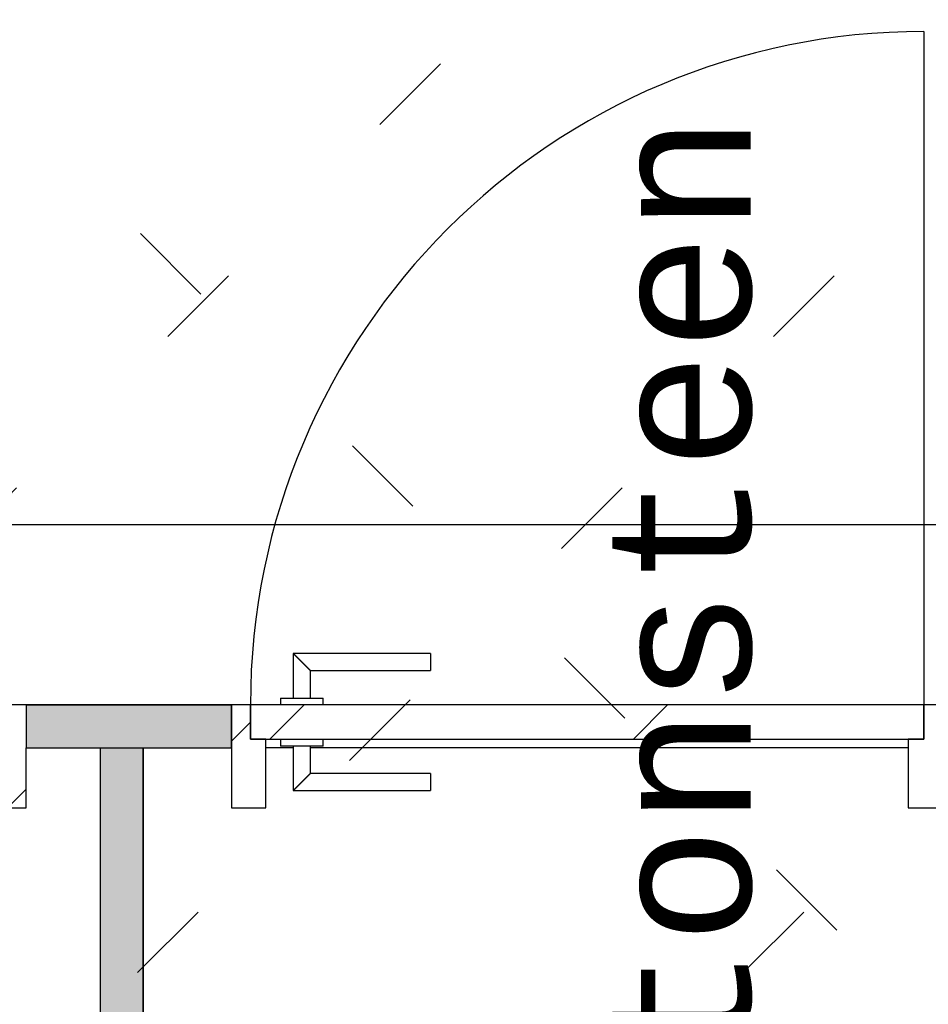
# Model space of a CAD drawing. Extents: x 2 to 87, y -108 to 11.
# Tile 278 of 352: x 42.63 to 43.69, y -36.3 to -35.15. Entities that reach past the tile are written whole.
import ezdxf

# ---------------------------------------------------------------- set-up
doc = ezdxf.new("R2010")
doc.units = 0
doc.header["$MEASUREMENT"] = 0
doc.linetypes.add('DOT', pattern=[0.25, 0, -0.25])
for name, color, linetype in [('10', 7, 'CONTINUOUS'), ('16', 7, 'CONTINUOUS'), ('25', 7, 'CONTINUOUS'), ('30', 7, 'CONTINUOUS'), ('6', 7, 'CONTINUOUS'), ('8', 7, 'CONTINUOUS')]:
    doc.layers.add(name, color=color, linetype=linetype)
doc.styles.add('MONOTXT', font='MONOTXT', dxfattribs={"height": 0.2})

msp = doc.modelspace()

# ---------------------------------------------------------------- linework, layer by layer
at = {"layer": '10', "color": 7, "linetype": 'Continuous'}
msp.add_line((31.8309, -35.742), (43.8776, -35.742), dxfattribs=at)
at = {"layer": '16', "color": 62, "linetype": 'Continuous'}
msp.add_line((43.6839, -35.1665), (43.6839, -35.9525), dxfattribs=at)
msp.add_arc((43.6839, -35.9525), 0.786, 90, 180, dxfattribs=at)
at = {"layer": '25', "color": 62, "linetype": 'Continuous'}
for p, q in [((42.6359, -35.9525), (42.8759, -35.9525)), ((42.6359, -35.9525), (42.6359, -36.0025)), ((42.8759, -35.9525), (42.8759, -36.0025)), ((42.6359, -36.0025), (42.7226, -36.0025)), ((42.7226, -36.0025), (42.8759, -36.0025)), ((42.7226, -36.0025), (42.7726, -36.0025)), ((42.7226, -36.0025), (42.7226, -37.2025)), ((42.7726, -36.0025), (42.7726, -37.2025))]:
    msp.add_line(p, q, dxfattribs=at)
for points in [[(42.6359, -35.9525), (42.6359, -35.9525), (42.8759, -35.9525)], [(42.6359, -35.9525), (42.6359, -36.0025), (42.8759, -36.0025)], [(42.6359, -35.9525), (42.8759, -35.9525), (42.8759, -36.0025)], [(42.6359, -36.0025), (42.6359, -36.0025), (42.7226, -36.0025)], [(42.7226, -36.0025), (42.7226, -36.0025), (42.8759, -36.0025)], [(42.7226, -36.0025), (42.7226, -36.0025), (42.7726, -36.0025)], [(42.7226, -36.0025), (42.7226, -37.2025), (42.7726, -37.2025)], [(42.7226, -36.0025), (42.7726, -36.0025), (42.7726, -37.2025)]]:
    msp.add_solid(points, dxfattribs=at)
at = {"layer": '30', "color": 62, "linetype": 'Continuous'}
for p, q in [((42.6359, -35.9525), (42.6139, -35.9525)), ((42.8979, -35.9525), (42.8759, -35.9525)), ((42.8979, -35.9925), (42.8979, -35.9525)), ((43.7059, -35.9525), (43.6839, -35.9525)), ((43.6839, -35.9525), (43.6839, -35.9925)), ((42.9159, -35.9925), (42.8979, -35.9925)), ((42.9159, -36.0725), (42.9159, -35.9925)), ((43.6839, -35.9925), (43.6659, -35.9925)), ((43.6659, -35.9925), (43.6659, -36.0725)), ((42.6359, -36.0725), (42.6359, -36.0025)), ((42.8759, -36.0025), (42.8759, -36.0725)), ((42.5959, -36.0725), (42.6359, -36.0725)), ((42.8759, -36.0725), (42.9159, -36.0725)), ((43.6659, -36.0725), (43.7059, -36.0725))]:
    msp.add_line(p, q, dxfattribs=at)
at = {"layer": '6', "color": 62, "linetype": 'Continuous'}
for p, q in [((42.8759, -35.9525), (42.6359, -35.9525)), ((42.6359, -35.9525), (42.6359, -36.0025)), ((42.8759, -36.0025), (42.8759, -35.9525)), ((42.6359, -36.0025), (42.7226, -36.0025)), ((42.7226, -36.0025), (42.7226, -37.2025)), ((42.7726, -36.0025), (42.8759, -36.0025)), ((42.7726, -37.2025), (42.7726, -36.0025)), ((42.9479, -36.0025), (42.9159, -36.0025)), ((43.6659, -36.0025), (42.9679, -36.0025))]:
    msp.add_line(p, q, dxfattribs=at)
at = {"layer": '8', "color": 5, "linetype": 'DOT'}
for p, q in [((44.0776, -36.7106), (33.5276, -26.1606)), ((40.3266, -37.9974), (44.0776, -34.2464)), ((41.0337, -37.9974), (44.0776, -34.9535)), ((41.7408, -37.9974), (44.0776, -35.6606))]:
    msp.add_line(p, q, dxfattribs=at)
at = {"layer": '8', "color": 62, "linetype": 'Continuous'}
for p, q in [((42.9479, -35.8925), (42.9479, -35.9445)), ((43.1079, -35.8925), (42.9479, -35.8925)), ((43.1079, -35.8925), (43.1079, -35.9125)), ((42.9679, -35.9445), (42.9679, -35.9125)), ((42.9679, -35.9125), (43.1079, -35.9125)), ((42.9329, -35.9445), (42.9329, -35.9525)), ((42.9329, -35.9445), (42.9829, -35.9445)), ((42.9829, -35.9525), (42.9829, -35.9445)), ((43.6839, -35.9525), (42.8979, -35.9525)), ((42.8979, -35.9525), (42.8979, -35.9925)), ((42.9207, -35.9925), (42.9607, -35.9525)), ((43.3449, -35.9925), (43.3849, -35.9525)), ((43.6839, -35.9925), (43.6839, -35.9525)), ((42.8759, -35.9948), (42.8979, -35.9728)), ((42.8979, -35.9925), (43.6839, -35.9925)), ((42.9329, -35.9925), (42.9329, -36.0005)), ((42.9829, -36.0005), (42.9829, -35.9925)), ((42.9829, -36.0005), (42.9329, -36.0005)), ((42.9479, -36.0005), (42.9479, -36.0525)), ((42.9679, -36.0325), (42.9679, -36.0005)), ((43.1079, -36.0325), (42.9679, -36.0325)), ((43.1079, -36.0325), (43.1079, -36.0525)), ((42.6144, -36.0725), (42.6357, -36.0512)), ((42.9479, -36.0525), (43.1079, -36.0525))]:
    msp.add_line(p, q, dxfattribs=at)
for points in [[(42.9679, -35.9125), (42.9679, -35.9124), (42.9678, -35.9124), (42.9678, -35.9124), (42.9678, -35.9124), (42.9678, -35.9124), (42.9678, -35.9124), (42.9678, -35.9124), (42.9678, -35.9124), (42.9678, -35.9124), (42.9678, -35.9124), (42.9678, -35.9124), (42.9678, -35.9124), (42.9678, -35.9124), (42.9678, -35.9124), (42.9678, -35.9124), (42.9678, -35.9124), (42.9678, -35.9124), (42.9678, -35.9124), (42.9678, -35.9124), (42.9678, -35.9124), (42.9678, -35.9124), (42.9678, -35.9124), (42.9678, -35.9124), (42.9678, -35.9124), (42.9678, -35.9124), (42.9678, -35.9124), (42.9678, -35.9124), (42.9678, -35.9124), (42.9677, -35.9123), (42.9677, -35.9123), (42.9677, -35.9123), (42.9677, -35.9123), (42.9677, -35.9123), (42.9677, -35.9123), (42.9677, -35.9123), (42.9677, -35.9123), (42.9677, -35.9123), (42.9677, -35.9123), (42.9677, -35.9123), (42.9677, -35.9123), (42.9677, -35.9123), (42.9677, -35.9123), (42.9677, -35.9123), (42.9677, -35.9123), (42.9677, -35.9123), (42.9677, -35.9123), (42.9677, -35.9123), (42.9676, -35.9122), (42.9676, -35.9122), (42.9676, -35.9122), (42.9676, -35.9122), (42.9676, -35.9122), (42.9676, -35.9122), (42.9676, -35.9122), (42.9676, -35.9122), (42.9676, -35.9122), (42.9676, -35.9122), (42.9676, -35.9122), (42.9676, -35.9122), (42.9676, -35.9122), (42.9676, -35.9122), (42.9676, -35.9122), (42.9675, -35.9121), (42.9674, -35.912), (42.9674, -35.912), (42.9674, -35.912), (42.9674, -35.912), (42.9674, -35.912), (42.9674, -35.912), (42.9674, -35.912), (42.9674, -35.912), (42.9674, -35.912), (42.9674, -35.912), (42.9674, -35.912), (42.9674, -35.912), (42.9673, -35.9119), (42.9673, -35.9119), (42.9673, -35.9119), (42.9673, -35.9119), (42.9673, -35.9119), (42.9673, -35.9119), (42.9673, -35.9119), (42.9673, -35.9119), (42.9673, -35.9119), (42.9673, -35.9119), (42.9672, -35.9118), (42.9672, -35.9118), (42.9672, -35.9118), (42.9672, -35.9118), (42.9672, -35.9118), (42.9672, -35.9118), (42.9672, -35.9118), (42.9672, -35.9118), (42.9672, -35.9118), (42.9672, -35.9118), (42.9671, -35.9117), (42.9671, -35.9117), (42.9671, -35.9117), (42.9671, -35.9117), (42.9671, -35.9117), (42.9671, -35.9117), (42.9671, -35.9117), (42.9671, -35.9117), (42.9671, -35.9117), (42.9671, -35.9117), (42.967, -35.9116), (42.967, -35.9116), (42.967, -35.9116), (42.967, -35.9116), (42.967, -35.9116), (42.967, -35.9116), (42.967, -35.9116), (42.967, -35.9116), (42.967, -35.9115), (42.9669, -35.9115), (42.9669, -35.9115), (42.9669, -35.9115), (42.9669, -35.9115), (42.9669, -35.9115), (42.9669, -35.9115), (42.9669, -35.9115), (42.9669, -35.9115), (42.9668, -35.9114), (42.9668, -35.9114), (42.9668, -35.9114), (42.9668, -35.9114), (42.9668, -35.9114), (42.9668, -35.9114), (42.9668, -35.9114), (42.9668, -35.9114), (42.9667, -35.9113), (42.9667, -35.9113), (42.9667, -35.9113), (42.9667, -35.9113), (42.9667, -35.9113), (42.9667, -35.9113), (42.9667, -35.9113), (42.9667, -35.9113), (42.9666, -35.9112), (42.9666, -35.9112), (42.9666, -35.9112), (42.9666, -35.9112), (42.9666, -35.9112), (42.9666, -35.9112), (42.9666, -35.9112), (42.9665, -35.9111), (42.9665, -35.9111), (42.9665, -35.9111), (42.9665, -35.9111), (42.9665, -35.9111), (42.9665, -35.9111), (42.9665, -35.9111), (42.9664, -35.911), (42.9663, -35.9109), (42.9663, -35.9109), (42.9663, -35.9109), (42.9663, -35.9109), (42.9663, -35.9109), (42.9663, -35.9109), (42.9663, -35.9109), (42.9662, -35.9108), (42.9662, -35.9108), (42.9662, -35.9108), (42.9662, -35.9108), (42.9662, -35.9108), (42.9662, -35.9108), (42.9662, -35.9108), (42.9661, -35.9107), (42.9661, -35.9107), (42.9661, -35.9107), (42.9661, -35.9107), (42.9661, -35.9107), (42.9661, -35.9107), (42.966, -35.9106), (42.966, -35.9106), (42.966, -35.9106), (42.966, -35.9106), (42.966, -35.9106), (42.966, -35.9106), (42.9659, -35.9105), (42.9659, -35.9105), (42.9659, -35.9105), (42.9659, -35.9105), (42.9659, -35.9105), (42.9659, -35.9105), (42.9658, -35.9104), (42.9658, -35.9104), (42.9658, -35.9104), (42.9658, -35.9104), (42.9658, -35.9104), (42.9658, -35.9104), (42.9657, -35.9103), (42.9657, -35.9103), (42.9657, -35.9103), (42.9657, -35.9103), (42.9657, -35.9103), (42.9657, -35.9103), (42.9656, -35.9102), (42.9656, -35.9102), (42.9656, -35.9102), (42.9656, -35.9102), (42.9656, -35.9102), (42.9656, -35.9102), (42.9655, -35.9101), (42.9655, -35.9101), (42.9655, -35.9101), (42.9655, -35.9101), (42.9655, -35.9101), (42.9655, -35.91), (42.9654, -35.91), (42.9654, -35.91), (42.9654, -35.91), (42.9654, -35.91), (42.9654, -35.91), (42.9653, -35.9099), (42.9653, -35.9099), (42.9653, -35.9099), (42.9653, -35.9099), (42.9653, -35.9099), (42.9653, -35.9098), (42.9652, -35.9098), (42.9652, -35.9098), (42.9652, -35.9098), (42.9652, -35.9098), (42.9652, -35.9098), (42.9651, -35.9097), (42.9651, -35.9097), (42.9651, -35.9097), (42.9651, -35.9097), (42.9651, -35.9097), (42.965, -35.9096), (42.965, -35.9096), (42.965, -35.9096), (42.965, -35.9096), (42.965, -35.9096), (42.9649, -35.9095), (42.9649, -35.9095), (42.9649, -35.9095), (42.9649, -35.9095), (42.9649, -35.9095), (42.9648, -35.9094), (42.9648, -35.9094), (42.9648, -35.9094), (42.9648, -35.9094), (42.9648, -35.9094), (42.9648, -35.9094), (42.9647, -35.9093), (42.9646, -35.9092), (42.9646, -35.9092), (42.9646, -35.9092), (42.9646, -35.9092), (42.9645, -35.9091), (42.9645, -35.9091), (42.9645, -35.9091), (42.9645, -35.9091), (42.9645, -35.9091), (42.9644, -35.909), (42.9644, -35.909), (42.9644, -35.909), (42.9644, -35.909), (42.9644, -35.909), (42.9643, -35.9089), (42.9643, -35.9089), (42.9643, -35.9089), (42.9643, -35.9089), (42.9643, -35.9089), (42.9642, -35.9088), (42.9642, -35.9088), (42.9642, -35.9088), (42.9642, -35.9088), (42.9642, -35.9088), (42.9641, -35.9087), (42.9641, -35.9087), (42.9641, -35.9087), (42.9641, -35.9087), (42.964, -35.9086), (42.964, -35.9086), (42.964, -35.9086), (42.964, -35.9086), (42.964, -35.9086), (42.9639, -35.9085), (42.9639, -35.9085), (42.9639, -35.9085), (42.9639, -35.9085), (42.9639, -35.9084), (42.9638, -35.9084), (42.9638, -35.9084), (42.9638, -35.9084), (42.9638, -35.9084), (42.9637, -35.9083), (42.9637, -35.9083), (42.9637, -35.9083), (42.9637, -35.9083), (42.9637, -35.9083), (42.9636, -35.9082), (42.9636, -35.9082), (42.9636, -35.9082), (42.9636, -35.9082), (42.9635, -35.9081), (42.9635, -35.9081), (42.9635, -35.9081), (42.9635, -35.9081), (42.9634, -35.908), (42.9634, -35.908), (42.9634, -35.908), (42.9634, -35.908), (42.9634, -35.908), (42.9633, -35.9079), (42.9633, -35.9079), (42.9633, -35.9079), (42.9633, -35.9079), (42.9632, -35.9078), (42.9632, -35.9078), (42.9632, -35.9078), (42.9632, -35.9078), (42.9632, -35.9077), (42.9631, -35.9077), (42.9631, -35.9077), (42.9631, -35.9077), (42.9631, -35.9077), (42.963, -35.9076), (42.963, -35.9076), (42.963, -35.9076), (42.963, -35.9076), (42.9629, -35.9075), (42.9629, -35.9075), (42.9629, -35.9075), (42.9629, -35.9075), (42.9628, -35.9074), (42.9628, -35.9074), (42.9628, -35.9074), (42.9628, -35.9074), (42.9628, -35.9074), (42.9627, -35.9073), (42.9627, -35.9073), (42.9627, -35.9073), (42.9627, -35.9073), (42.9626, -35.9072), (42.9626, -35.9072), (42.9626, -35.9072), (42.9626, -35.9072), (42.9625, -35.9071), (42.9624, -35.907), (42.9624, -35.907), (42.9624, -35.907), (42.9624, -35.907), (42.9623, -35.9069), (42.9623, -35.9069), (42.9623, -35.9069), (42.9623, -35.9069), (42.9622, -35.9068), (42.9622, -35.9068), (42.9622, -35.9068), (42.9622, -35.9068), (42.9621, -35.9067), (42.9621, -35.9067), (42.9621, -35.9067), (42.9621, -35.9067), (42.962, -35.9066), (42.962, -35.9066), (42.962, -35.9066), (42.962, -35.9066), (42.9619, -35.9065), (42.9619, -35.9065), (42.9619, -35.9065), (42.9619, -35.9065), (42.9618, -35.9064), (42.9618, -35.9064), (42.9618, -35.9064), (42.9618, -35.9064), (42.9617, -35.9063), (42.9617, -35.9063), (42.9617, -35.9063), (42.9617, -35.9063), (42.9616, -35.9062), (42.9616, -35.9062), (42.9616, -35.9062), (42.9616, -35.9062), (42.9615, -35.9061), (42.9615, -35.9061), (42.9615, -35.9061), (42.9615, -35.9061), (42.9614, -35.906), (42.9614, -35.906), (42.9614, -35.906), (42.9614, -35.906), (42.9613, -35.9059), (42.9613, -35.9059), (42.9613, -35.9059), (42.9613, -35.9059), (42.9612, -35.9058), (42.9612, -35.9058), (42.9612, -35.9058), (42.9612, -35.9058), (42.9611, -35.9057), (42.9611, -35.9057), (42.9611, -35.9057), (42.9611, -35.9056), (42.961, -35.9056), (42.961, -35.9056), (42.961, -35.9056), (42.9609, -35.9055), (42.9609, -35.9055), (42.9609, -35.9055), (42.9609, -35.9055), (42.9608, -35.9054), (42.9608, -35.9054), (42.9608, -35.9054), (42.9608, -35.9054), (42.9607, -35.9053), (42.9607, -35.9053), (42.9607, -35.9053), (42.9607, -35.9053), (42.9606, -35.9052), (42.9606, -35.9052), (42.9606, -35.9052), (42.9606, -35.9052), (42.9605, -35.9051), (42.9605, -35.9051), (42.9605, -35.9051), (42.9605, -35.9051), (42.9604, -35.905), (42.9604, -35.905), (42.9604, -35.905), (42.9603, -35.9049), (42.9603, -35.9049), (42.9603, -35.9049), (42.9603, -35.9049), (42.9602, -35.9048), (42.9602, -35.9048), (42.9602, -35.9048), (42.9602, -35.9048), (42.9601, -35.9047), (42.9601, -35.9047), (42.9601, -35.9047), (42.9601, -35.9047), (42.96, -35.9046), (42.96, -35.9046), (42.96, -35.9046), (42.9599, -35.9045), (42.9598, -35.9044), (42.9598, -35.9044), (42.9598, -35.9044), (42.9598, -35.9044), (42.9597, -35.9043), (42.9597, -35.9043), (42.9597, -35.9043), (42.9597, -35.9043), (42.9596, -35.9042), (42.9596, -35.9042), (42.9596, -35.9042), (42.9595, -35.9041), (42.9595, -35.9041), (42.9595, -35.9041), (42.9595, -35.9041), (42.9594, -35.904), (42.9594, -35.904), (42.9594, -35.904), (42.9594, -35.904), (42.9593, -35.9039), (42.9593, -35.9039), (42.9593, -35.9039), (42.9592, -35.9038), (42.9592, -35.9038), (42.9592, -35.9038), (42.9592, -35.9038), (42.9591, -35.9037), (42.9591, -35.9037), (42.9591, -35.9037), (42.9591, -35.9037), (42.959, -35.9036), (42.959, -35.9036), (42.959, -35.9036), (42.9589, -35.9035), (42.9589, -35.9035), (42.9589, -35.9035), (42.9589, -35.9035), (42.9588, -35.9034), (42.9588, -35.9034), (42.9588, -35.9034), (42.9588, -35.9034), (42.9587, -35.9033), (42.9587, -35.9033), (42.9587, -35.9033), (42.9587, -35.9032), (42.9586, -35.9032), (42.9586, -35.9032), (42.9586, -35.9032), (42.9585, -35.9031), (42.9585, -35.9031), (42.9585, -35.9031), (42.9585, -35.9031), (42.9584, -35.903), (42.9584, -35.903), (42.9584, -35.903), (42.9584, -35.9029), (42.9583, -35.9029), (42.9583, -35.9029), (42.9583, -35.9029), (42.9582, -35.9028), (42.9582, -35.9028), (42.9582, -35.9028), (42.9582, -35.9028), (42.9581, -35.9027), (42.9581, -35.9027), (42.9581, -35.9027), (42.9581, -35.9026), (42.958, -35.9026), (42.958, -35.9026), (42.958, -35.9026), (42.9579, -35.9025), (42.9579, -35.9025), (42.9579, -35.9025), (42.9579, -35.9025), (42.9578, -35.9024), (42.9578, -35.9024), (42.9578, -35.9024), (42.9578, -35.9024), (42.9577, -35.9023), (42.9577, -35.9023), (42.9577, -35.9023), (42.9576, -35.9022), (42.9576, -35.9022), (42.9576, -35.9022), (42.9576, -35.9022), (42.9575, -35.9021), (42.9575, -35.9021), (42.9575, -35.9021), (42.9575, -35.9021), (42.9574, -35.902), (42.9574, -35.902), (42.9574, -35.902), (42.9573, -35.9019), (42.9573, -35.9019), (42.9573, -35.9019), (42.9573, -35.9019), (42.9572, -35.9018), (42.9571, -35.9017), (42.9571, -35.9017), (42.9571, -35.9017), (42.957, -35.9016), (42.957, -35.9016), (42.957, -35.9016), (42.957, -35.9016), (42.9569, -35.9015), (42.9569, -35.9015), (42.9569, -35.9015), (42.9569, -35.9015), (42.9568, -35.9014), (42.9568, -35.9014), (42.9568, -35.9014), (42.9567, -35.9013), (42.9567, -35.9013), (42.9567, -35.9013), (42.9567, -35.9013), (42.9566, -35.9012), (42.9566, -35.9012), (42.9566, -35.9012), (42.9566, -35.9012), (42.9565, -35.9011), (42.9565, -35.9011), (42.9565, -35.9011), (42.9564, -35.901), (42.9564, -35.901), (42.9564, -35.901), (42.9564, -35.901), (42.9563, -35.9009), (42.9563, -35.9009), (42.9563, -35.9009), (42.9563, -35.9009), (42.9562, -35.9008), (42.9562, -35.9008), (42.9562, -35.9008), (42.9561, -35.9007), (42.9561, -35.9007), (42.9561, -35.9007), (42.9561, -35.9007), (42.956, -35.9006), (42.956, -35.9006), (42.956, -35.9006), (42.956, -35.9006), (42.9559, -35.9005), (42.9559, -35.9005), (42.9559, -35.9005), (42.9559, -35.9005), (42.9558, -35.9004), (42.9558, -35.9004), (42.9558, -35.9004), (42.9557, -35.9003), (42.9557, -35.9003), (42.9557, -35.9003), (42.9557, -35.9003), (42.9556, -35.9002), (42.9556, -35.9002), (42.9556, -35.9002), (42.9556, -35.9002), (42.9555, -35.9001), (42.9555, -35.9001), (42.9555, -35.9001), (42.9555, -35.9001), (42.9554, -35.9), (42.9554, -35.9), (42.9554, -35.9), (42.9553, -35.8999), (42.9553, -35.8999), (42.9553, -35.8999), (42.9553, -35.8999), (42.9552, -35.8998), (42.9552, -35.8998), (42.9552, -35.8998), (42.9552, -35.8998), (42.9551, -35.8997), (42.9551, -35.8997), (42.9551, -35.8997), (42.9551, -35.8997), (42.955, -35.8996), (42.955, -35.8996), (42.955, -35.8996), (42.955, -35.8996), (42.9549, -35.8995), (42.9549, -35.8995), (42.9549, -35.8995), (42.9549, -35.8995), (42.9548, -35.8994), (42.9548, -35.8994), (42.9548, -35.8994), (42.9547, -35.8994), (42.9547, -35.8993), (42.9547, -35.8993), (42.9547, -35.8993), (42.9546, -35.8992), (42.9545, -35.8991), (42.9545, -35.8991), (42.9545, -35.8991), (42.9545, -35.8991), (42.9544, -35.899), (42.9544, -35.899), (42.9544, -35.899), (42.9544, -35.899), (42.9543, -35.8989), (42.9543, -35.8989), (42.9543, -35.8989), (42.9543, -35.8989), (42.9542, -35.8988), (42.9542, -35.8988), (42.9542, -35.8988), (42.9542, -35.8988), (42.9541, -35.8987), (42.9541, -35.8987), (42.9541, -35.8987), (42.9541, -35.8987), (42.954, -35.8986), (42.954, -35.8986), (42.954, -35.8986), (42.954, -35.8986), (42.9539, -35.8985), (42.9539, -35.8985), (42.9539, -35.8985), (42.9539, -35.8985), (42.9538, -35.8984), (42.9538, -35.8984), (42.9538, -35.8984), (42.9538, -35.8984), (42.9537, -35.8983), (42.9537, -35.8983), (42.9537, -35.8983), (42.9537, -35.8983), (42.9536, -35.8982), (42.9536, -35.8982), (42.9536, -35.8982), (42.9536, -35.8982), (42.9535, -35.8981), (42.9535, -35.8981), (42.9535, -35.8981), (42.9535, -35.8981), (42.9534, -35.898), (42.9534, -35.898), (42.9534, -35.898), (42.9534, -35.898), (42.9533, -35.8979), (42.9533, -35.8979), (42.9533, -35.8979), (42.9533, -35.8979), (42.9532, -35.8978), (42.9532, -35.8978), (42.9532, -35.8978), (42.9532, -35.8978), (42.9531, -35.8977), (42.9531, -35.8977), (42.9531, -35.8977), (42.9531, -35.8977), (42.9531, -35.8976), (42.953, -35.8976), (42.953, -35.8976), (42.953, -35.8976), (42.953, -35.8976), (42.9529, -35.8975), (42.9529, -35.8975), (42.9529, -35.8975), (42.9529, -35.8975), (42.9528, -35.8974), (42.9528, -35.8974), (42.9528, -35.8974), (42.9528, -35.8974), (42.9527, -35.8973), (42.9527, -35.8973), (42.9527, -35.8973), (42.9527, -35.8973), (42.9527, -35.8973), (42.9526, -35.8972), (42.9526, -35.8972), (42.9526, -35.8972), (42.9526, -35.8972), (42.9525, -35.8971), (42.9525, -35.8971), (42.9525, -35.8971), (42.9525, -35.8971), (42.9524, -35.897), (42.9524, -35.897), (42.9524, -35.897), (42.9524, -35.897), (42.9524, -35.897), (42.9523, -35.8969), (42.9523, -35.8969), (42.9523, -35.8969), (42.9523, -35.8969), (42.9522, -35.8968), (42.9522, -35.8968), (42.9522, -35.8968), (42.9522, -35.8968), (42.9521, -35.8968), (42.9521, -35.8967), (42.9521, -35.8967), (42.9521, -35.8967), (42.9521, -35.8967), (42.952, -35.8966), (42.952, -35.8966), (42.952, -35.8966), (42.952, -35.8966), (42.952, -35.8966), (42.9519, -35.8965), (42.9519, -35.8965), (42.9519, -35.8965), (42.9519, -35.8965), (42.9518, -35.8964), (42.9518, -35.8964), (42.9518, -35.8964), (42.9518, -35.8964), (42.9518, -35.8964), (42.9517, -35.8963), (42.9517, -35.8963), (42.9517, -35.8963), (42.9517, -35.8963), (42.9516, -35.8962), (42.9516, -35.8962), (42.9516, -35.8962), (42.9516, -35.8962), (42.9516, -35.8962), (42.9515, -35.8961), (42.9515, -35.8961), (42.9515, -35.8961), (42.9515, -35.8961), (42.9515, -35.8961), (42.9514, -35.896), (42.9514, -35.896), (42.9514, -35.896), (42.9514, -35.896), (42.9514, -35.896), (42.9513, -35.8959), (42.9513, -35.8959), (42.9513, -35.8959), (42.9513, -35.8959), (42.9513, -35.8958), (42.9512, -35.8958), (42.9512, -35.8958), (42.9512, -35.8958), (42.9512, -35.8958), (42.9511, -35.8957), (42.9511, -35.8957), (42.9511, -35.8957), (42.9511, -35.8957), (42.9511, -35.8957), (42.951, -35.8956), (42.951, -35.8956), (42.951, -35.8956), (42.951, -35.8956), (42.951, -35.8956), (42.951, -35.8956), (42.9509, -35.8955), (42.9509, -35.8955), (42.9509, -35.8955), (42.9509, -35.8955), (42.9509, -35.8955), (42.9508, -35.8954), (42.9508, -35.8954), (42.9508, -35.8954), (42.9508, -35.8954), (42.9508, -35.8954), (42.9507, -35.8953), (42.9507, -35.8953), (42.9507, -35.8953), (42.9507, -35.8953), (42.9507, -35.8953), (42.9506, -35.8952), (42.9506, -35.8952), (42.9506, -35.8952), (42.9506, -35.8952), (42.9506, -35.8952), (42.9506, -35.8952), (42.9505, -35.8951), (42.9505, -35.8951), (42.9505, -35.8951), (42.9505, -35.8951), (42.9505, -35.8951), (42.9504, -35.895), (42.9504, -35.895), (42.9504, -35.895), (42.9504, -35.895), (42.9504, -35.895), (42.9504, -35.895), (42.9503, -35.8949), (42.9503, -35.8949), (42.9503, -35.8949), (42.9503, -35.8949), (42.9503, -35.8949), (42.9502, -35.8948), (42.9501, -35.8947), (42.9501, -35.8947), (42.9501, -35.8947), (42.9501, -35.8947), (42.9501, -35.8947), (42.9501, -35.8947), (42.95, -35.8946), (42.95, -35.8946), (42.95, -35.8946), (42.95, -35.8946), (42.95, -35.8946), (42.95, -35.8946), (42.9499, -35.8945), (42.9499, -35.8945), (42.9499, -35.8945), (42.9499, -35.8945), (42.9499, -35.8945), (42.9499, -35.8945), (42.9498, -35.8944), (42.9498, -35.8944), (42.9498, -35.8944), (42.9498, -35.8944), (42.9498, -35.8944), (42.9498, -35.8944), (42.9497, -35.8943), (42.9497, -35.8943), (42.9497, -35.8943), (42.9497, -35.8943), (42.9497, -35.8943), (42.9497, -35.8943), (42.9496, -35.8942), (42.9496, -35.8942), (42.9496, -35.8942), (42.9496, -35.8942), (42.9496, -35.8942), (42.9496, -35.8942), (42.9496, -35.8942), (42.9495, -35.8941), (42.9495, -35.8941), (42.9495, -35.8941), (42.9495, -35.8941), (42.9495, -35.8941), (42.9495, -35.8941), (42.9495, -35.8941), (42.9494, -35.894), (42.9494, -35.894), (42.9494, -35.894), (42.9494, -35.894), (42.9494, -35.894), (42.9494, -35.894), (42.9494, -35.894), (42.9493, -35.8939), (42.9493, -35.8939), (42.9493, -35.8939), (42.9493, -35.8939), (42.9493, -35.8939), (42.9493, -35.8939), (42.9493, -35.8939), (42.9492, -35.8938), (42.9492, -35.8938), (42.9492, -35.8938), (42.9492, -35.8938), (42.9492, -35.8938), (42.9492, -35.8938), (42.9492, -35.8938), (42.9491, -35.8937), (42.9491, -35.8937), (42.9491, -35.8937), (42.9491, -35.8937), (42.9491, -35.8937), (42.9491, -35.8937), (42.9491, -35.8937), (42.9491, -35.8937), (42.949, -35.8936), (42.949, -35.8936), (42.949, -35.8936), (42.949, -35.8936), (42.949, -35.8936), (42.949, -35.8936), (42.949, -35.8936), (42.949, -35.8936), (42.9489, -35.8935), (42.9489, -35.8935), (42.9489, -35.8935), (42.9489, -35.8935), (42.9489, -35.8935), (42.9489, -35.8935), (42.9489, -35.8935), (42.9489, -35.8935), (42.9489, -35.8935), (42.9488, -35.8934), (42.9488, -35.8934), (42.9488, -35.8934), (42.9488, -35.8934), (42.9488, -35.8934), (42.9488, -35.8934), (42.9488, -35.8934), (42.9488, -35.8934), (42.9487, -35.8933), (42.9486, -35.8932), (42.9486, -35.8932), (42.9486, -35.8932), (42.9486, -35.8932), (42.9486, -35.8932), (42.9486, -35.8932), (42.9486, -35.8932), (42.9486, -35.8932), (42.9486, -35.8932), (42.9486, -35.8932), (42.9485, -35.8931), (42.9485, -35.8931), (42.9485, -35.8931), (42.9485, -35.8931), (42.9485, -35.8931), (42.9485, -35.8931), (42.9485, -35.8931), (42.9485, -35.8931), (42.9485, -35.8931), (42.9485, -35.8931), (42.9484, -35.893), (42.9484, -35.893), (42.9484, -35.893), (42.9484, -35.893), (42.9484, -35.893), (42.9484, -35.893), (42.9484, -35.893), (42.9484, -35.893), (42.9484, -35.893), (42.9484, -35.893), (42.9484, -35.893), (42.9484, -35.893), (42.9483, -35.8929), (42.9483, -35.8929), (42.9483, -35.8929), (42.9483, -35.8929), (42.9483, -35.8929), (42.9483, -35.8929), (42.9483, -35.8929), (42.9483, -35.8929), (42.9483, -35.8929), (42.9483, -35.8929), (42.9483, -35.8929), (42.9483, -35.8929), (42.9483, -35.8929), (42.9482, -35.8928), (42.9482, -35.8928), (42.9482, -35.8928), (42.9482, -35.8928), (42.9482, -35.8928), (42.9482, -35.8928), (42.9482, -35.8928), (42.9482, -35.8928), (42.9482, -35.8928), (42.9482, -35.8928), (42.9482, -35.8928), (42.9482, -35.8928), (42.9482, -35.8928), (42.9482, -35.8928), (42.9482, -35.8928), (42.9481, -35.8927), (42.9481, -35.8927), (42.9481, -35.8927), (42.9481, -35.8927), (42.9481, -35.8927), (42.9481, -35.8927), (42.9481, -35.8927), (42.9481, -35.8927), (42.9481, -35.8927), (42.9481, -35.8927), (42.9481, -35.8927), (42.9481, -35.8927), (42.9481, -35.8927), (42.9481, -35.8927), (42.9481, -35.8927), (42.9481, -35.8927), (42.9481, -35.8927), (42.9481, -35.8927), (42.9481, -35.8927), (42.9479, -35.8926), (42.9479, -35.8925)], [(42.9479, -36.0525), (42.9479, -36.0524), (42.948, -36.0524), (42.948, -36.0524), (42.948, -36.0524), (42.948, -36.0524), (42.948, -36.0524), (42.948, -36.0524), (42.948, -36.0524), (42.948, -36.0524), (42.948, -36.0524), (42.948, -36.0524), (42.948, -36.0524), (42.948, -36.0524), (42.948, -36.0524), (42.948, -36.0524), (42.948, -36.0524), (42.948, -36.0524), (42.948, -36.0524), (42.948, -36.0524), (42.948, -36.0524), (42.948, -36.0524), (42.948, -36.0524), (42.948, -36.0524), (42.948, -36.0524), (42.948, -36.0524), (42.948, -36.0524), (42.948, -36.0524), (42.948, -36.0524), (42.9481, -36.0523), (42.9481, -36.0523), (42.9481, -36.0523), (42.9481, -36.0523), (42.9481, -36.0523), (42.9481, -36.0523), (42.9481, -36.0523), (42.9481, -36.0523), (42.9481, -36.0523), (42.9481, -36.0523), (42.9481, -36.0523), (42.9481, -36.0523), (42.9481, -36.0523), (42.9481, -36.0523), (42.9481, -36.0523), (42.9481, -36.0523), (42.9481, -36.0523), (42.9481, -36.0523), (42.9481, -36.0523), (42.9482, -36.0522), (42.9482, -36.0522), (42.9482, -36.0522), (42.9482, -36.0522), (42.9482, -36.0522), (42.9482, -36.0522), (42.9482, -36.0522), (42.9482, -36.0522), (42.9482, -36.0522), (42.9482, -36.0522), (42.9482, -36.0522), (42.9482, -36.0522), (42.9482, -36.0522), (42.9482, -36.0522), (42.9482, -36.0522), (42.9483, -36.0521), (42.9484, -36.052), (42.9484, -36.052), (42.9484, -36.052), (42.9484, -36.052), (42.9484, -36.052), (42.9484, -36.052), (42.9484, -36.052), (42.9484, -36.052), (42.9484, -36.052), (42.9484, -36.052), (42.9484, -36.052), (42.9484, -36.052), (42.9485, -36.0519), (42.9485, -36.0519), (42.9485, -36.0519), (42.9485, -36.0519), (42.9485, -36.0519), (42.9485, -36.0519), (42.9485, -36.0519), (42.9485, -36.0519), (42.9485, -36.0519), (42.9485, -36.0519), (42.9486, -36.0518), (42.9486, -36.0518), (42.9486, -36.0518), (42.9486, -36.0518), (42.9486, -36.0518), (42.9486, -36.0518), (42.9486, -36.0518), (42.9486, -36.0518), (42.9486, -36.0518), (42.9486, -36.0518), (42.9487, -36.0517), (42.9487, -36.0517), (42.9487, -36.0517), (42.9487, -36.0517), (42.9487, -36.0517), (42.9487, -36.0517), (42.9487, -36.0517), (42.9487, -36.0517), (42.9487, -36.0517), (42.9487, -36.0517), (42.9488, -36.0516), (42.9488, -36.0516), (42.9488, -36.0516), (42.9488, -36.0516), (42.9488, -36.0516), (42.9488, -36.0516), (42.9488, -36.0516), (42.9488, -36.0516), (42.9489, -36.0515), (42.9489, -36.0515), (42.9489, -36.0515), (42.9489, -36.0515), (42.9489, -36.0515), (42.9489, -36.0515), (42.9489, -36.0515), (42.9489, -36.0515), (42.9489, -36.0515), (42.949, -36.0514), (42.949, -36.0514), (42.949, -36.0514), (42.949, -36.0514), (42.949, -36.0514), (42.949, -36.0514), (42.949, -36.0514), (42.949, -36.0514), (42.9491, -36.0513), (42.9491, -36.0513), (42.9491, -36.0513), (42.9491, -36.0513), (42.9491, -36.0513), (42.9491, -36.0513), (42.9491, -36.0513), (42.9491, -36.0513), (42.9492, -36.0512), (42.9492, -36.0512), (42.9492, -36.0512), (42.9492, -36.0512), (42.9492, -36.0512), (42.9492, -36.0512), (42.9492, -36.0512), (42.9493, -36.0511), (42.9493, -36.0511), (42.9493, -36.0511), (42.9493, -36.0511), (42.9493, -36.0511), (42.9493, -36.0511), (42.9493, -36.0511), (42.9494, -36.051), (42.9495, -36.0509), (42.9495, -36.0509), (42.9495, -36.0509), (42.9495, -36.0509), (42.9495, -36.0509), (42.9495, -36.0509), (42.9495, -36.0509), (42.9496, -36.0508), (42.9496, -36.0508), (42.9496, -36.0508), (42.9496, -36.0508), (42.9496, -36.0508), (42.9496, -36.0508), (42.9496, -36.0508), (42.9497, -36.0507), (42.9497, -36.0507), (42.9497, -36.0507), (42.9497, -36.0507), (42.9497, -36.0507), (42.9497, -36.0507), (42.9498, -36.0506), (42.9498, -36.0506), (42.9498, -36.0506), (42.9498, -36.0506), (42.9498, -36.0506), (42.9498, -36.0506), (42.9499, -36.0505), (42.9499, -36.0505), (42.9499, -36.0505), (42.9499, -36.0505), (42.9499, -36.0505), (42.9499, -36.0505), (42.95, -36.0504), (42.95, -36.0504), (42.95, -36.0504), (42.95, -36.0504), (42.95, -36.0504), (42.95, -36.0504), (42.9501, -36.0503), (42.9501, -36.0503), (42.9501, -36.0503), (42.9501, -36.0503), (42.9501, -36.0503), (42.9501, -36.0503), (42.9502, -36.0502), (42.9502, -36.0502), (42.9502, -36.0502), (42.9502, -36.0502), (42.9502, -36.0502), (42.9502, -36.0502), (42.9503, -36.0501), (42.9503, -36.0501), (42.9503, -36.0501), (42.9503, -36.0501), (42.9503, -36.0501), (42.9504, -36.05), (42.9504, -36.05), (42.9504, -36.05), (42.9504, -36.05), (42.9504, -36.05), (42.9504, -36.05), (42.9505, -36.0499), (42.9505, -36.0499), (42.9505, -36.0499), (42.9505, -36.0499), (42.9505, -36.0499), (42.9506, -36.0498), (42.9506, -36.0498), (42.9506, -36.0498), (42.9506, -36.0498), (42.9506, -36.0498), (42.9506, -36.0498), (42.9507, -36.0497), (42.9507, -36.0497), (42.9507, -36.0497), (42.9507, -36.0497), (42.9507, -36.0497), (42.9508, -36.0496), (42.9508, -36.0496), (42.9508, -36.0496), (42.9508, -36.0496), (42.9508, -36.0496), (42.9509, -36.0495), (42.9509, -36.0495), (42.9509, -36.0495), (42.9509, -36.0495), (42.9509, -36.0495), (42.951, -36.0494), (42.951, -36.0494), (42.951, -36.0494), (42.951, -36.0494), (42.951, -36.0494), (42.951, -36.0494), (42.9511, -36.0493), (42.9512, -36.0492), (42.9512, -36.0492), (42.9512, -36.0492), (42.9512, -36.0492), (42.9513, -36.0491), (42.9513, -36.0491), (42.9513, -36.0491), (42.9513, -36.0491), (42.9513, -36.0491), (42.9514, -36.049), (42.9514, -36.049), (42.9514, -36.049), (42.9514, -36.049), (42.9514, -36.049), (42.9515, -36.0489), (42.9515, -36.0489), (42.9515, -36.0489), (42.9515, -36.0489), (42.9515, -36.0489), (42.9516, -36.0488), (42.9516, -36.0488), (42.9516, -36.0488), (42.9516, -36.0488), (42.9516, -36.0488), (42.9517, -36.0487), (42.9517, -36.0487), (42.9517, -36.0487), (42.9517, -36.0487), (42.9518, -36.0486), (42.9518, -36.0486), (42.9518, -36.0486), (42.9518, -36.0486), (42.9518, -36.0486), (42.9519, -36.0485), (42.9519, -36.0485), (42.9519, -36.0485), (42.9519, -36.0485), (42.952, -36.0484), (42.952, -36.0484), (42.952, -36.0484), (42.952, -36.0484), (42.952, -36.0484), (42.9521, -36.0483), (42.9521, -36.0483), (42.9521, -36.0483), (42.9521, -36.0483), (42.9521, -36.0483), (42.9522, -36.0482), (42.9522, -36.0482), (42.9522, -36.0482), (42.9522, -36.0482), (42.9523, -36.0481), (42.9523, -36.0481), (42.9523, -36.0481), (42.9523, -36.0481), (42.9524, -36.048), (42.9524, -36.048), (42.9524, -36.048), (42.9524, -36.048), (42.9524, -36.048), (42.9525, -36.0479), (42.9525, -36.0479), (42.9525, -36.0479), (42.9525, -36.0479), (42.9526, -36.0478), (42.9526, -36.0478), (42.9526, -36.0478), (42.9526, -36.0478), (42.9527, -36.0477), (42.9527, -36.0477), (42.9527, -36.0477), (42.9527, -36.0477), (42.9527, -36.0477), (42.9528, -36.0476), (42.9528, -36.0476), (42.9528, -36.0476), (42.9528, -36.0476), (42.9529, -36.0475), (42.9529, -36.0475), (42.9529, -36.0475), (42.9529, -36.0475), (42.953, -36.0474), (42.953, -36.0474), (42.953, -36.0474), (42.953, -36.0474), (42.9531, -36.0474), (42.9531, -36.0473), (42.9531, -36.0473), (42.9531, -36.0473), (42.9531, -36.0473), (42.9532, -36.0472), (42.9532, -36.0472), (42.9532, -36.0472), (42.9532, -36.0472), (42.9533, -36.0471), (42.9534, -36.047), (42.9534, -36.047), (42.9534, -36.047), (42.9534, -36.047), (42.9535, -36.0469), (42.9535, -36.0469), (42.9535, -36.0469), (42.9535, -36.0469), (42.9536, -36.0468), (42.9536, -36.0468), (42.9536, -36.0468), (42.9536, -36.0468), (42.9537, -36.0467), (42.9537, -36.0467), (42.9537, -36.0467), (42.9537, -36.0467), (42.9538, -36.0466), (42.9538, -36.0466), (42.9538, -36.0466), (42.9538, -36.0466), (42.9539, -36.0465), (42.9539, -36.0465), (42.9539, -36.0465), (42.9539, -36.0465), (42.954, -36.0464), (42.954, -36.0464), (42.954, -36.0464), (42.954, -36.0464), (42.9541, -36.0463), (42.9541, -36.0463), (42.9541, -36.0463), (42.9541, -36.0463), (42.9542, -36.0462), (42.9542, -36.0462), (42.9542, -36.0462), (42.9542, -36.0462), (42.9543, -36.0461), (42.9543, -36.0461), (42.9543, -36.0461), (42.9543, -36.0461), (42.9544, -36.046), (42.9544, -36.046), (42.9544, -36.046), (42.9544, -36.046), (42.9545, -36.0459), (42.9545, -36.0459), (42.9545, -36.0459), (42.9545, -36.0459), (42.9546, -36.0458), (42.9546, -36.0458), (42.9546, -36.0458), (42.9546, -36.0458), (42.9547, -36.0457), (42.9547, -36.0457), (42.9547, -36.0457), (42.9547, -36.0456), (42.9548, -36.0456), (42.9548, -36.0456), (42.9548, -36.0456), (42.9549, -36.0455), (42.9549, -36.0455), (42.9549, -36.0455), (42.9549, -36.0455), (42.955, -36.0454), (42.955, -36.0454), (42.955, -36.0454), (42.955, -36.0454), (42.9551, -36.0453), (42.9551, -36.0453), (42.9551, -36.0453), (42.9551, -36.0453), (42.9552, -36.0452), (42.9552, -36.0452), (42.9552, -36.0452), (42.9552, -36.0452), (42.9553, -36.0451), (42.9553, -36.0451), (42.9553, -36.0451), (42.9553, -36.0451), (42.9554, -36.045), (42.9554, -36.045), (42.9554, -36.045), (42.9555, -36.0449), (42.9555, -36.0449), (42.9555, -36.0449), (42.9555, -36.0449), (42.9556, -36.0448), (42.9556, -36.0448), (42.9556, -36.0448), (42.9556, -36.0448), (42.9557, -36.0447), (42.9557, -36.0447), (42.9557, -36.0447), (42.9557, -36.0447), (42.9558, -36.0446), (42.9558, -36.0446), (42.9558, -36.0446), (42.9559, -36.0445), (42.956, -36.0444), (42.956, -36.0444), (42.956, -36.0444), (42.956, -36.0444), (42.9561, -36.0443), (42.9561, -36.0443), (42.9561, -36.0443), (42.9561, -36.0443), (42.9562, -36.0442), (42.9562, -36.0442), (42.9562, -36.0442), (42.9563, -36.0441), (42.9563, -36.0441), (42.9563, -36.0441), (42.9563, -36.0441), (42.9564, -36.044), (42.9564, -36.044), (42.9564, -36.044), (42.9564, -36.044), (42.9565, -36.0439), (42.9565, -36.0439), (42.9565, -36.0439), (42.9566, -36.0438), (42.9566, -36.0438), (42.9566, -36.0438), (42.9566, -36.0438), (42.9567, -36.0437), (42.9567, -36.0437), (42.9567, -36.0437), (42.9567, -36.0437), (42.9568, -36.0436), (42.9568, -36.0436), (42.9568, -36.0436), (42.9569, -36.0435), (42.9569, -36.0435), (42.9569, -36.0435), (42.9569, -36.0435), (42.957, -36.0434), (42.957, -36.0434), (42.957, -36.0434), (42.957, -36.0434), (42.9571, -36.0433), (42.9571, -36.0433), (42.9571, -36.0433), (42.9572, -36.0432), (42.9572, -36.0432), (42.9572, -36.0432), (42.9572, -36.0432), (42.9573, -36.0431), (42.9573, -36.0431), (42.9573, -36.0431), (42.9573, -36.0431), (42.9574, -36.043), (42.9574, -36.043), (42.9574, -36.043), (42.9575, -36.0429), (42.9575, -36.0429), (42.9575, -36.0429), (42.9575, -36.0429), (42.9576, -36.0428), (42.9576, -36.0428), (42.9576, -36.0428), (42.9576, -36.0428), (42.9577, -36.0427), (42.9577, -36.0427), (42.9577, -36.0427), (42.9578, -36.0426), (42.9578, -36.0426), (42.9578, -36.0426), (42.9578, -36.0426), (42.9579, -36.0425), (42.9579, -36.0425), (42.9579, -36.0425), (42.9579, -36.0425), (42.958, -36.0424), (42.958, -36.0424), (42.958, -36.0424), (42.9581, -36.0424), (42.9581, -36.0423), (42.9581, -36.0423), (42.9581, -36.0423), (42.9582, -36.0422), (42.9582, -36.0422), (42.9582, -36.0422), (42.9582, -36.0422), (42.9583, -36.0421), (42.9583, -36.0421), (42.9583, -36.0421), (42.9584, -36.0421), (42.9584, -36.042), (42.9584, -36.042), (42.9584, -36.042), (42.9585, -36.0419), (42.9585, -36.0419), (42.9585, -36.0419), (42.9585, -36.0419), (42.9586, -36.0418), (42.9587, -36.0418), (42.9587, -36.0417), (42.9587, -36.0417), (42.9587, -36.0417), (42.9588, -36.0416), (42.9588, -36.0416), (42.9588, -36.0416), (42.9588, -36.0416), (42.9589, -36.0415), (42.9589, -36.0415), (42.9589, -36.0415), (42.9589, -36.0415), (42.959, -36.0414), (42.959, -36.0414), (42.959, -36.0414), (42.9591, -36.0413), (42.9591, -36.0413), (42.9591, -36.0413), (42.9591, -36.0413), (42.9592, -36.0412), (42.9592, -36.0412), (42.9592, -36.0412), (42.9592, -36.0412), (42.9593, -36.0411), (42.9593, -36.0411), (42.9593, -36.0411), (42.9594, -36.041), (42.9594, -36.041), (42.9594, -36.041), (42.9594, -36.041), (42.9595, -36.0409), (42.9595, -36.0409), (42.9595, -36.0409), (42.9595, -36.0409), (42.9596, -36.0408), (42.9596, -36.0408), (42.9596, -36.0408), (42.9597, -36.0407), (42.9597, -36.0407), (42.9597, -36.0407), (42.9597, -36.0407), (42.9598, -36.0406), (42.9598, -36.0406), (42.9598, -36.0406), (42.9598, -36.0406), (42.9599, -36.0405), (42.9599, -36.0405), (42.9599, -36.0405), (42.9599, -36.0405), (42.96, -36.0404), (42.96, -36.0404), (42.96, -36.0404), (42.9601, -36.0403), (42.9601, -36.0403), (42.9601, -36.0403), (42.9601, -36.0403), (42.9602, -36.0402), (42.9602, -36.0402), (42.9602, -36.0402), (42.9602, -36.0402), (42.9603, -36.0401), (42.9603, -36.0401), (42.9603, -36.0401), (42.9603, -36.0401), (42.9604, -36.04), (42.9604, -36.04), (42.9604, -36.04), (42.9605, -36.0399), (42.9605, -36.0399), (42.9605, -36.0399), (42.9605, -36.0399), (42.9606, -36.0398), (42.9606, -36.0398), (42.9606, -36.0398), (42.9606, -36.0398), (42.9607, -36.0397), (42.9607, -36.0397), (42.9607, -36.0397), (42.9607, -36.0397), (42.9608, -36.0396), (42.9608, -36.0396), (42.9608, -36.0396), (42.9608, -36.0396), (42.9609, -36.0395), (42.9609, -36.0395), (42.9609, -36.0395), (42.9609, -36.0395), (42.961, -36.0394), (42.961, -36.0394), (42.961, -36.0394), (42.9611, -36.0394), (42.9611, -36.0393), (42.9611, -36.0393), (42.9611, -36.0393), (42.9612, -36.0392), (42.9613, -36.0391), (42.9613, -36.0391), (42.9613, -36.0391), (42.9613, -36.0391), (42.9614, -36.039), (42.9614, -36.039), (42.9614, -36.039), (42.9614, -36.039), (42.9615, -36.0389), (42.9615, -36.0389), (42.9615, -36.0389), (42.9615, -36.0389), (42.9616, -36.0388), (42.9616, -36.0388), (42.9616, -36.0388), (42.9616, -36.0388), (42.9617, -36.0387), (42.9617, -36.0387), (42.9617, -36.0387), (42.9617, -36.0387), (42.9618, -36.0386), (42.9618, -36.0386), (42.9618, -36.0386), (42.9618, -36.0386), (42.9619, -36.0385), (42.9619, -36.0385), (42.9619, -36.0385), (42.9619, -36.0385), (42.962, -36.0384), (42.962, -36.0384), (42.962, -36.0384), (42.962, -36.0384), (42.9621, -36.0383), (42.9621, -36.0383), (42.9621, -36.0383), (42.9621, -36.0383), (42.9622, -36.0382), (42.9622, -36.0382), (42.9622, -36.0382), (42.9622, -36.0382), (42.9623, -36.0381), (42.9623, -36.0381), (42.9623, -36.0381), (42.9623, -36.0381), (42.9624, -36.038), (42.9624, -36.038), (42.9624, -36.038), (42.9624, -36.038), (42.9625, -36.0379), (42.9625, -36.0379), (42.9625, -36.0379), (42.9625, -36.0379), (42.9626, -36.0378), (42.9626, -36.0378), (42.9626, -36.0378), (42.9626, -36.0378), (42.9627, -36.0377), (42.9627, -36.0377), (42.9627, -36.0377), (42.9627, -36.0377), (42.9628, -36.0376), (42.9628, -36.0376), (42.9628, -36.0376), (42.9628, -36.0376), (42.9628, -36.0376), (42.9629, -36.0375), (42.9629, -36.0375), (42.9629, -36.0375), (42.9629, -36.0375), (42.963, -36.0374), (42.963, -36.0374), (42.963, -36.0374), (42.963, -36.0374), (42.9631, -36.0373), (42.9631, -36.0373), (42.9631, -36.0373), (42.9631, -36.0373), (42.9632, -36.0373), (42.9632, -36.0372), (42.9632, -36.0372), (42.9632, -36.0372), (42.9632, -36.0372), (42.9633, -36.0371), (42.9633, -36.0371), (42.9633, -36.0371), (42.9633, -36.0371), (42.9634, -36.037), (42.9634, -36.037), (42.9634, -36.037), (42.9634, -36.037), (42.9634, -36.037), (42.9635, -36.0369), (42.9635, -36.0369), (42.9635, -36.0369), (42.9635, -36.0369), (42.9636, -36.0368), (42.9636, -36.0368), (42.9636, -36.0368), (42.9636, -36.0368), (42.9637, -36.0368), (42.9637, -36.0367), (42.9637, -36.0367), (42.9637, -36.0367), (42.9637, -36.0367), (42.9638, -36.0366), (42.9638, -36.0366), (42.9638, -36.0366), (42.9638, -36.0366), (42.9639, -36.0366), (42.9639, -36.0365), (42.9639, -36.0365), (42.9639, -36.0365), (42.9639, -36.0365), (42.964, -36.0364), (42.964, -36.0364), (42.964, -36.0364), (42.964, -36.0364), (42.964, -36.0364), (42.9641, -36.0363), (42.9641, -36.0363), (42.9641, -36.0363), (42.9641, -36.0363), (42.9642, -36.0362), (42.9642, -36.0362), (42.9642, -36.0362), (42.9642, -36.0362), (42.9642, -36.0362), (42.9643, -36.0361), (42.9643, -36.0361), (42.9643, -36.0361), (42.9643, -36.0361), (42.9643, -36.0361), (42.9644, -36.036), (42.9644, -36.036), (42.9644, -36.036), (42.9644, -36.036), (42.9644, -36.036), (42.9645, -36.0359), (42.9645, -36.0359), (42.9645, -36.0359), (42.9645, -36.0359), (42.9645, -36.0358), (42.9646, -36.0358), (42.9646, -36.0358), (42.9646, -36.0358), (42.9646, -36.0358), (42.9647, -36.0357), (42.9647, -36.0357), (42.9647, -36.0357), (42.9647, -36.0357), (42.9647, -36.0357), (42.9648, -36.0356), (42.9648, -36.0356), (42.9648, -36.0356), (42.9648, -36.0356), (42.9648, -36.0356), (42.9648, -36.0356), (42.9649, -36.0355), (42.9649, -36.0355), (42.9649, -36.0355), (42.9649, -36.0355), (42.9649, -36.0355), (42.965, -36.0354), (42.965, -36.0354), (42.965, -36.0354), (42.965, -36.0354), (42.965, -36.0354), (42.9651, -36.0353), (42.9651, -36.0353), (42.9651, -36.0353), (42.9651, -36.0353), (42.9651, -36.0353), (42.9652, -36.0352), (42.9652, -36.0352), (42.9652, -36.0352), (42.9652, -36.0352), (42.9652, -36.0352), (42.9653, -36.0352), (42.9653, -36.0351), (42.9653, -36.0351), (42.9653, -36.0351), (42.9653, -36.0351), (42.9653, -36.0351), (42.9654, -36.035), (42.9654, -36.035), (42.9654, -36.035), (42.9654, -36.035), (42.9654, -36.035), (42.9655, -36.035), (42.9655, -36.0349), (42.9655, -36.0349), (42.9655, -36.0349), (42.9655, -36.0349), (42.9655, -36.0349), (42.9656, -36.0348), (42.9657, -36.0347), (42.9657, -36.0347), (42.9657, -36.0347), (42.9657, -36.0347), (42.9657, -36.0347), (42.9657, -36.0347), (42.9658, -36.0346), (42.9658, -36.0346), (42.9658, -36.0346), (42.9658, -36.0346), (42.9658, -36.0346), (42.9658, -36.0346), (42.9659, -36.0345), (42.9659, -36.0345), (42.9659, -36.0345), (42.9659, -36.0345), (42.9659, -36.0345), (42.9659, -36.0345), (42.966, -36.0344), (42.966, -36.0344), (42.966, -36.0344), (42.966, -36.0344), (42.966, -36.0344), (42.966, -36.0344), (42.9661, -36.0343), (42.9661, -36.0343), (42.9661, -36.0343), (42.9661, -36.0343), (42.9661, -36.0343), (42.9661, -36.0343), (42.9662, -36.0342), (42.9662, -36.0342), (42.9662, -36.0342), (42.9662, -36.0342), (42.9662, -36.0342), (42.9662, -36.0342), (42.9662, -36.0342), (42.9663, -36.0341), (42.9663, -36.0341), (42.9663, -36.0341), (42.9663, -36.0341), (42.9663, -36.0341), (42.9663, -36.0341), (42.9663, -36.0341), (42.9664, -36.034), (42.9664, -36.034), (42.9664, -36.034), (42.9664, -36.034), (42.9664, -36.034), (42.9664, -36.034), (42.9664, -36.034), (42.9665, -36.0339), (42.9665, -36.0339), (42.9665, -36.0339), (42.9665, -36.0339), (42.9665, -36.0339), (42.9665, -36.0339), (42.9665, -36.0339), (42.9666, -36.0338), (42.9666, -36.0338), (42.9666, -36.0338), (42.9666, -36.0338), (42.9666, -36.0338), (42.9666, -36.0338), (42.9666, -36.0338), (42.9667, -36.0337), (42.9667, -36.0337), (42.9667, -36.0337), (42.9667, -36.0337), (42.9667, -36.0337), (42.9667, -36.0337), (42.9667, -36.0337), (42.9667, -36.0337), (42.9668, -36.0336), (42.9668, -36.0336), (42.9668, -36.0336), (42.9668, -36.0336), (42.9668, -36.0336), (42.9668, -36.0336), (42.9668, -36.0336), (42.9668, -36.0336), (42.9669, -36.0335), (42.9669, -36.0335), (42.9669, -36.0335), (42.9669, -36.0335), (42.9669, -36.0335), (42.9669, -36.0335), (42.9669, -36.0335), (42.9669, -36.0335), (42.967, -36.0335), (42.967, -36.0334), (42.967, -36.0334), (42.967, -36.0334), (42.967, -36.0334), (42.967, -36.0334), (42.967, -36.0334), (42.967, -36.0334), (42.967, -36.0334), (42.9671, -36.0333), (42.9672, -36.0332), (42.9672, -36.0332), (42.9672, -36.0332), (42.9672, -36.0332), (42.9672, -36.0332), (42.9672, -36.0332), (42.9672, -36.0332), (42.9672, -36.0332), (42.9672, -36.0332), (42.9672, -36.0332), (42.9673, -36.0331), (42.9673, -36.0331), (42.9673, -36.0331), (42.9673, -36.0331), (42.9673, -36.0331), (42.9673, -36.0331), (42.9673, -36.0331), (42.9673, -36.0331), (42.9673, -36.0331), (42.9673, -36.0331), (42.9674, -36.033), (42.9674, -36.033), (42.9674, -36.033), (42.9674, -36.033), (42.9674, -36.033), (42.9674, -36.033), (42.9674, -36.033), (42.9674, -36.033), (42.9674, -36.033), (42.9674, -36.033), (42.9674, -36.033), (42.9674, -36.033), (42.9675, -36.0329), (42.9675, -36.0329), (42.9675, -36.0329), (42.9675, -36.0329), (42.9675, -36.0329), (42.9675, -36.0329), (42.9675, -36.0329), (42.9675, -36.0329), (42.9675, -36.0329), (42.9675, -36.0329), (42.9675, -36.0329), (42.9675, -36.0329), (42.9675, -36.0329), (42.9676, -36.0328), (42.9676, -36.0328), (42.9676, -36.0328), (42.9676, -36.0328), (42.9676, -36.0328), (42.9676, -36.0328), (42.9676, -36.0328), (42.9676, -36.0328), (42.9676, -36.0328), (42.9676, -36.0328), (42.9676, -36.0328), (42.9676, -36.0328), (42.9676, -36.0328), (42.9676, -36.0328), (42.9676, -36.0328), (42.9677, -36.0327), (42.9677, -36.0327), (42.9677, -36.0327), (42.9677, -36.0327), (42.9677, -36.0327), (42.9677, -36.0327), (42.9677, -36.0327), (42.9677, -36.0327), (42.9677, -36.0327), (42.9677, -36.0327), (42.9677, -36.0327), (42.9677, -36.0327), (42.9677, -36.0327), (42.9677, -36.0327), (42.9677, -36.0327), (42.9677, -36.0327), (42.9677, -36.0327), (42.9677, -36.0327), (42.9677, -36.0327), (42.9678, -36.0326), (42.9679, -36.0326), (42.9679, -36.0325)]]:
    msp.add_lwpolyline(points, dxfattribs=at)

# ---------------------------------------------------------------- texts
at = {"layer": '8', "color": 7, "linetype": 'Continuous', "style": 'MONOTXT'}
msp.add_text('betonsteen wand d=100', height=0.16, rotation=90, dxfattribs=at).set_placement((43.482, -36.648))

doc.saveas('drawing.dxf')
